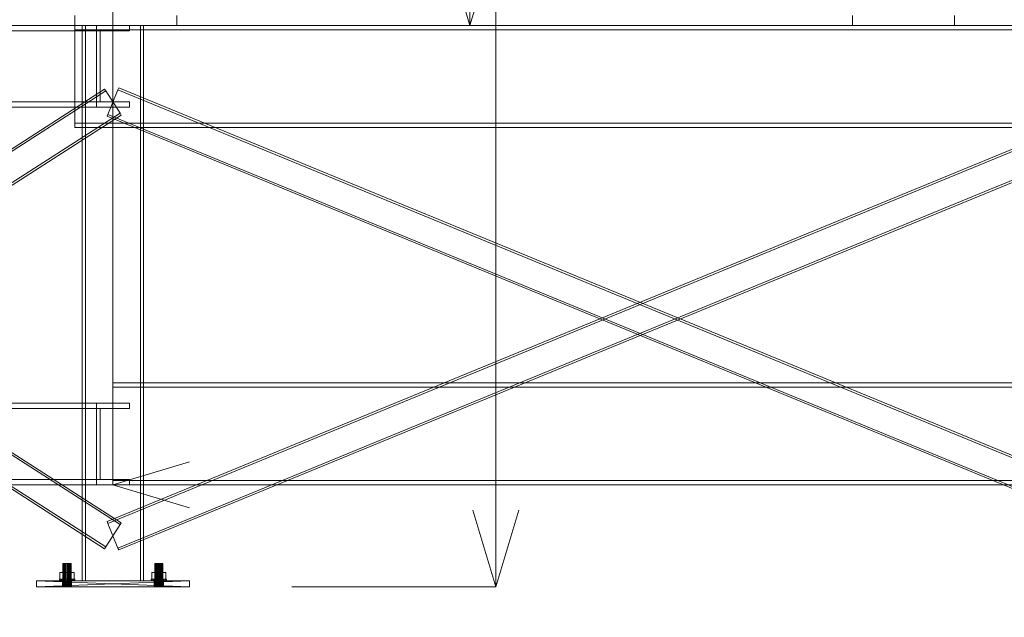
# Model space of a CAD drawing. Header units: millimetres. Extents: x -2233 to 65662, y -50530 to 6847.
# Tile 557 of 656: x 9626 to 11556, y -60 to 1112. Entities that reach past the tile are written whole.
import ezdxf

# ---------------------------------------------------------------- set-up
doc = ezdxf.new("R2010")
doc.units = ezdxf.units.MM
for name, color, linetype, lineweight in [('COTAS_O', 1, 'Continuous', 0), ('COTAS_P', 1, 'Continuous', 0), ('lateral_mezcladora', 7, 'Continuous', 0)]:
    doc.layers.add(name, color=color, linetype=linetype, lineweight=lineweight)
doc.dimstyles.new('R19_100', dxfattribs={"dimtxt": 250, "dimasz": 150, "dimexe": 150, "dimexo": 80, "dimgap": 100, "dimtad": 1, "dimtih": 1, "dimtoh": 1, "dimdsep": 46, "dimcen": 0.09, "dimadec": 0, "dimazin": 0, "dimtfac": 1, "dimtdec": 4, "dimtofl": 0, "dimtmove": 0, "dimatfit": 3, "dimfxl": 1, "dimtolj": 1, "dimtzin": 0, "dimarcsym": 0})

# ---------------------------------------------------------------- blocks, each defined once
blk = doc.blocks.new('DIM_R32_1')
at = {"layer": 'COTAS_P'}
for p, q in [((796, 1103.4), (9904.9, 3783.4)), ((9904.9, 3783.4), (9748.3, 3784.2)), ((9904.9, 3783.4), (9773.7, 3697.9)), ((10158.9, 2920), (9904.9, 3783.4)), ((796, 1103.4), (927.2, 1188.9)), ((1050, 240), (796, 1103.4)), ((796, 1103.4), (952.6, 1102.6))]:
    blk.add_line(p, q, dxfattribs=at)
blk.add_text('9495 P', height=250, rotation=16.3948, dxfattribs=at).set_placement((5322.2, 2539.3))
blk = doc.blocks.new('DIM_R32_3')
at = {"layer": 'COTAS_P'}
for p, q in [((10158.9, 2920), (10558.9, 2920)), ((10558.9, 2920), (10513.9, 2770)), ((10558.9, 0), (10558.9, 2920)), ((10558.9, 2920), (10603.9, 2770)), ((10558.9, 0), (10513.9, 150)), ((10558.9, 0), (10603.9, 150)), ((10158.9, 0), (10558.9, 0))]:
    blk.add_line(p, q, dxfattribs=at)
blk.add_text('2920 P', height=250, rotation=90, dxfattribs=at).set_placement((10458.9, 1460))
blk = doc.blocks.new('DIM_R32_20')
at = {"layer": 'COTAS_O'}
for p, q in [((9808.4, 1100), (9808.4, 200)), ((16008.4, 1100), (16008.4, 200)), ((9808.4, 200), (9958.4, 245)), ((16008.4, 200), (15858.4, 245)), ((9808.4, 200), (16008.4, 200)), ((9808.4, 200), (9958.4, 155)), ((16008.4, 200), (15858.4, 155))]:
    blk.add_line(p, q, dxfattribs=at)
blk.add_text('6200 O', height=250, dxfattribs=at).set_placement((12908.4, 300))
blk = doc.blocks.new('DIM_R32_21')
at = {"layer": 'COTAS_O'}
for p, q in [((9808.4, 2300), (10508.4, 2300)), ((10508.4, 2300), (10463.4, 2150)), ((10508.4, 1100), (10508.4, 2300)), ((10508.4, 2300), (10553.4, 2150)), ((10508.4, 1100), (10463.4, 1250)), ((10508.4, 1100), (10553.4, 1250)), ((9808.4, 1100), (10508.4, 1100))]:
    blk.add_line(p, q, dxfattribs=at)
blk.add_text('1200 O', height=250, rotation=90, dxfattribs=at).set_placement((10408.4, 1700))
blk = doc.blocks.new('DIM_R32_26')
at = {"layer": 'COTAS_P'}
for p, q in [((112.7, 0), (112.7, -2500)), ((65298.1, 0), (65298.1, -2500)), ((112.7, -2500), (262.7, -2455)), ((65298.1, -2500), (65148.1, -2455)), ((112.7, -2500), (65298.1, -2500)), ((112.7, -2500), (262.7, -2545)), ((65298.1, -2500), (65148.1, -2545))]:
    blk.add_line(p, q, dxfattribs=at)
blk.add_text('65185.39 P', height=250, dxfattribs=at).set_placement((32705.4, -2400))

msp = doc.modelspace()

# ---------------------------------------------------------------- linework, layer by layer
at = {"layer": 'lateral_mezcladora'}
for p, q in [((9808.381, 1100), (9808.381, 1180)), ((9733.381, 1120), (9733.381, 1100)), ((9933.381, 1100), (9933.381, 1120)), ((11258.381, 1120), (11258.381, 1100)), ((11458.381, 1100), (11458.381, 1120)), ((8358.381, 1100), (9808.381, 1100)), ((8358.381, 1089.5), (9808.381, 1089.5)), ((9733.381, 1100), (9933.381, 1100)), ((9733.381, 1100), (16053.381, 1100)), ((9733.381, 1100), (9733.381, 1091.5)), ((9733.381, 1091.5), (16053.381, 1091.5)), ((9733.381, 1091.5), (9733.381, 908.5)), ((9748.381, 1100), (9868.381, 1100)), ((9748.381, 1100), (9748.381, 12)), ((9748.381, 1100), (9754.381, 1100)), ((9754.381, 12), (9754.381, 1100)), ((9775.881, 1100), (9840.881, 1100)), ((9775.881, 1089.5), (9775.881, 1100)), ((9775.881, 1089.5), (9840.881, 1089.5)), ((9775.881, 1089.5), (9783.381, 1089.5)), ((9775.881, 950.5), (9775.881, 1089.5)), ((9783.381, 950.5), (9783.381, 1089.5)), ((9808.381, 1100), (16008.381, 1100)), ((9808.381, 1100), (9808.381, 1091.5)), ((9808.381, 1089.5), (9808.381, 1100)), ((9808.381, 1091.5), (16008.381, 1091.5)), ((9808.381, 1091.5), (9808.381, 908.5)), ((9808.381, 950.5), (9808.381, 1089.5)), ((9840.881, 1089.5), (9840.881, 1100)), ((9862.381, 1100), (9868.381, 1100)), ((9862.381, 1100), (9862.381, 12)), ((9868.381, 12), (9868.381, 1100)), ((11258.381, 1100), (11458.381, 1100)), ((8467.183, 125.251), (9792.183, 975.251)), ((8469.343, 121.884), (9794.343, 971.884)), ((8497.42, 971.884), (9822.42, 121.884)), ((8499.58, 975.251), (9824.58, 125.251)), ((9794.343, 971.884), (9792.183, 975.251)), ((9822.42, 928.116), (9794.343, 971.884)), ((9796.97, 127.745), (11863.637, 977.745)), ((9798.492, 124.046), (11865.158, 974.046)), ((9798.492, 925.954), (9818.271, 974.046)), ((9818.271, 974.046), (9819.793, 977.745)), ((9818.271, 974.046), (11884.938, 124.046)), ((9819.793, 977.745), (11886.459, 127.745)), ((8358.381, 950.5), (9808.381, 950.5)), ((9775.881, 950.5), (9840.881, 950.5)), ((9775.881, 940), (9775.881, 950.5)), ((9775.881, 950.5), (9783.381, 950.5)), ((9808.381, 940), (9808.381, 950.5)), ((9840.881, 940), (9840.881, 950.5)), ((8358.381, 940), (9808.381, 940)), ((8469.343, 928.116), (9794.343, 78.116)), ((8497.42, 78.116), (9822.42, 928.116)), ((9775.881, 940), (9840.881, 940)), ((9824.58, 924.749), (9822.42, 928.116)), ((8467.183, 924.749), (9792.183, 74.749)), ((8499.58, 74.749), (9824.58, 924.749)), ((9733.381, 908.5), (16053.381, 908.5)), ((9733.381, 908.5), (9733.381, 900)), ((9796.97, 922.255), (9798.492, 925.954)), ((9796.97, 922.255), (11863.637, 72.255)), ((9798.492, 925.954), (11865.158, 75.954)), ((9808.381, 908.5), (16008.381, 908.5)), ((9808.381, 908.5), (9808.381, 900)), ((9818.271, 75.954), (11884.938, 925.954)), ((9819.793, 72.255), (11886.459, 922.255)), ((9733.381, 900), (16053.381, 900)), ((9808.381, 900), (16008.381, 900)), ((9808.381, 400), (16008.381, 400)), ((9808.381, 400), (9808.381, 391.5)), ((9808.381, 391.5), (16008.381, 391.5)), ((9808.381, 391.5), (9808.381, 208.5)), ((8358.381, 360), (9808.381, 360)), ((8358.381, 349.5), (9808.381, 349.5)), ((9775.881, 360), (9840.881, 360)), ((9775.881, 349.5), (9775.881, 360)), ((9775.881, 349.5), (9840.881, 349.5)), ((9775.881, 349.5), (9783.381, 349.5)), ((9775.881, 210.5), (9775.881, 349.5)), ((9783.381, 210.5), (9783.381, 349.5)), ((9808.381, 349.5), (9808.381, 360)), ((9808.381, 210.5), (9808.381, 349.5)), ((9840.881, 349.5), (9840.881, 360)), ((8358.381, 210.5), (9808.381, 210.5)), ((8358.381, 200), (9808.381, 200)), ((9775.881, 210.5), (9840.881, 210.5)), ((9775.881, 200), (9775.881, 210.5)), ((9775.881, 210.5), (9783.381, 210.5)), ((9775.881, 200), (9840.881, 200)), ((9808.381, 200), (9808.381, 210.5)), ((9808.381, 208.5), (16008.381, 208.5)), ((9808.381, 208.5), (9808.381, 200)), ((9808.381, 200), (16008.381, 200)), ((9840.881, 200), (9840.881, 210.5)), ((9822.42, 121.884), (9794.343, 78.116)), ((9796.97, 127.745), (9798.492, 124.046)), ((9798.492, 124.046), (9818.271, 75.954)), ((9824.58, 125.251), (9822.42, 121.884)), ((9794.343, 78.116), (9792.183, 74.749)), ((9818.271, 75.954), (9819.793, 72.255)), ((9710.654, 46), (9710.381, 46)), ((9710.381, 0), (9710.381, 46)), ((9711.453, 46), (9710.654, 46)), ((9710.654, 0), (9710.654, 46)), ((9712.725, 46), (9711.453, 46)), ((9711.453, 0), (9711.453, 46)), ((9714.381, 46), (9712.725, 46)), ((9712.725, 0), (9712.725, 46)), ((9716.311, 46), (9714.381, 46)), ((9714.381, 0), (9714.381, 46)), ((9718.381, 46), (9716.311, 46)), ((9716.311, 0), (9716.311, 46)), ((9720.452, 46), (9718.381, 46)), ((9718.381, 0), (9718.381, 46)), ((9722.381, 46), (9720.452, 46)), ((9720.452, 0), (9720.452, 46)), ((9724.038, 46), (9722.381, 46)), ((9722.381, 0), (9722.381, 46)), ((9725.31, 46), (9724.038, 46)), ((9724.038, 0), (9724.038, 46)), ((9726.109, 46), (9725.31, 46)), ((9725.31, 0), (9725.31, 46)), ((9726.381, 46), (9726.109, 46)), ((9726.109, 0), (9726.109, 46)), ((9726.381, 46), (9726.381, 0)), ((9890.654, 46), (9890.381, 46)), ((9890.381, 0), (9890.381, 46)), ((9891.453, 46), (9890.654, 46)), ((9890.654, 0), (9890.654, 46)), ((9892.725, 46), (9891.453, 46)), ((9891.453, 0), (9891.453, 46)), ((9894.381, 46), (9892.725, 46)), ((9892.725, 0), (9892.725, 46)), ((9896.311, 46), (9894.381, 46)), ((9894.381, 0), (9894.381, 46)), ((9898.381, 46), (9896.311, 46)), ((9896.311, 0), (9896.311, 46)), ((9900.452, 46), (9898.381, 46)), ((9898.381, 0), (9898.381, 46)), ((9902.381, 46), (9900.452, 46)), ((9900.452, 0), (9900.452, 46)), ((9904.038, 46), (9902.381, 46)), ((9902.381, 0), (9902.381, 46)), ((9905.31, 46), (9904.038, 46)), ((9904.038, 0), (9904.038, 46)), ((9906.109, 46), (9905.31, 46)), ((9905.31, 0), (9905.31, 46)), ((9906.381, 46), (9906.109, 46)), ((9906.109, 0), (9906.109, 46)), ((9906.381, 46), (9906.381, 0)), ((9704.531, 15), (9704.531, 28)), ((9704.531, 28), (9711.456, 28)), ((9704.531, 28), (9710.381, 28)), ((9714.381, 28), (9710.381, 28)), ((9710.381, 28), (9710.381, 15)), ((9711.456, 15), (9711.456, 28)), ((9711.456, 28), (9725.306, 28)), ((9711.456, 28), (9714.381, 28)), ((9722.381, 28), (9714.381, 28)), ((9714.381, 28), (9714.381, 15)), ((9726.381, 28), (9722.381, 28)), ((9722.381, 28), (9722.381, 15)), ((9725.306, 28), (9722.381, 28)), ((9725.306, 15), (9725.306, 28)), ((9725.306, 28), (9732.231, 28)), ((9726.381, 15), (9726.381, 28)), ((9726.381, 28), (9732.231, 28)), ((9732.231, 28), (9732.231, 15)), ((9884.531, 15), (9884.531, 28)), ((9884.531, 28), (9891.456, 28)), ((9884.531, 28), (9890.381, 28)), ((9894.381, 28), (9890.381, 28)), ((9890.381, 28), (9890.381, 15)), ((9891.456, 15), (9891.456, 28)), ((9891.456, 28), (9905.306, 28)), ((9891.456, 28), (9894.381, 28)), ((9902.381, 28), (9894.381, 28)), ((9894.381, 28), (9894.381, 15)), ((9906.381, 28), (9902.381, 28)), ((9902.381, 28), (9902.381, 15)), ((9905.306, 28), (9902.381, 28)), ((9905.306, 15), (9905.306, 28)), ((9905.306, 28), (9912.231, 28)), ((9906.381, 15), (9906.381, 28)), ((9906.381, 28), (9912.231, 28)), ((9912.231, 28), (9912.231, 15)), ((9709.381, 12), (9658.381, 12)), ((9658.381, 12), (9709.554, 12)), ((9658.381, 12), (9710.067, 12)), ((9658.381, 12), (9710.898, 12)), ((9658.381, 12), (9712.018, 12)), ((9658.381, 12), (9713.381, 12)), ((9658.381, 12), (9714.937, 12)), ((9658.381, 12), (9716.626, 12)), ((9658.381, 12), (9718.381, 12)), ((9658.381, 12), (9720.137, 12)), ((9958.381, 12), (9658.381, 12)), ((9658.381, 12), (9721.826, 12)), ((9658.381, 12), (9723.382, 12)), ((9658.381, 12), (9724.745, 12)), ((9958.381, 0), (9658.381, 12)), ((9658.381, 12), (9658.381, 0)), ((9658.381, 0), (9958.381, 12)), ((9658.381, 0), (9709.381, 0)), ((9709.554, 0), (9658.381, 0)), ((9710.067, 0), (9658.381, 0)), ((9710.898, 0), (9658.381, 0)), ((9712.018, 0), (9658.381, 0)), ((9713.381, 0), (9658.381, 0)), ((9714.937, 0), (9658.381, 0)), ((9716.626, 0), (9658.381, 0)), ((9718.381, 0), (9658.381, 0)), ((9720.137, 0), (9658.381, 0)), ((9658.381, 0), (9958.381, 0)), ((9721.826, 0), (9658.381, 0)), ((9723.382, 0), (9658.381, 0)), ((9724.745, 0), (9658.381, 0)), ((9703.381, 12), (9703.381, 15)), ((9703.381, 15), (9703.893, 15)), ((9703.381, 15), (9709.381, 15)), ((9703.893, 12), (9703.381, 12)), ((9709.381, 12), (9703.381, 12)), ((9703.893, 12), (9703.893, 15)), ((9703.893, 15), (9705.391, 15)), ((9703.893, 15), (9709.688, 15)), ((9705.391, 12), (9703.893, 12)), ((9709.688, 12), (9703.893, 12)), ((9711.456, 15), (9704.531, 15)), ((9710.381, 15), (9704.531, 15)), ((9705.391, 12), (9705.391, 15)), ((9705.391, 15), (9707.775, 15)), ((9705.391, 15), (9710.587, 15)), ((9707.775, 12), (9705.391, 12)), ((9710.587, 12), (9705.391, 12)), ((9707.775, 12), (9707.775, 15)), ((9707.775, 15), (9710.881, 15)), ((9707.775, 15), (9712.018, 15)), ((9710.881, 12), (9707.775, 12)), ((9712.018, 12), (9707.775, 12)), ((9709.688, 15), (9709.381, 15)), ((9709.381, 15), (9709.381, 12)), ((9709.554, 12), (9709.381, 12)), ((9709.381, 0), (9709.554, 12)), ((9709.381, 0), (9709.381, 12)), ((9709.554, 0), (9709.381, 12)), ((9709.381, 12), (9709.688, 12)), ((9709.381, 0), (9709.554, 0)), ((9710.067, 12), (9709.554, 12)), ((9709.554, 0), (9710.067, 12)), ((9709.554, 0), (9709.554, 12)), ((9710.067, 0), (9709.554, 12)), ((9709.554, 0), (9710.067, 0)), ((9710.587, 15), (9709.688, 15)), ((9709.688, 15), (9709.688, 12)), ((9709.688, 12), (9710.587, 12)), ((9710.898, 12), (9710.067, 12)), ((9710.067, 0), (9710.898, 12)), ((9710.067, 0), (9710.067, 12)), ((9710.898, 0), (9710.067, 12)), ((9710.067, 0), (9710.898, 0)), ((9710.381, 15), (9714.381, 15)), ((9710.654, 0), (9710.381, 0)), ((9712.018, 15), (9710.587, 15)), ((9710.587, 15), (9710.587, 12)), ((9710.587, 12), (9712.018, 12)), ((9711.453, 0), (9710.654, 0)), ((9710.881, 12), (9710.881, 15)), ((9710.881, 15), (9714.499, 15)), ((9710.881, 15), (9713.881, 15)), ((9714.499, 12), (9710.881, 12)), ((9713.881, 12), (9710.881, 12)), ((9712.018, 12), (9710.898, 12)), ((9710.898, 12), (9724.745, 12)), ((9710.898, 0), (9712.018, 12)), ((9710.898, 0), (9710.898, 12)), ((9712.018, 0), (9710.898, 12)), ((9710.898, 0), (9712.018, 0)), ((9724.745, 0), (9710.898, 0)), ((9712.725, 0), (9711.453, 0)), ((9725.306, 15), (9711.456, 15)), ((9714.381, 15), (9711.456, 15)), ((9713.881, 15), (9712.018, 15)), ((9712.018, 15), (9712.018, 12)), ((9713.381, 12), (9712.018, 12)), ((9712.018, 12), (9724.745, 12)), ((9712.018, 12), (9898.381, 12)), ((9712.018, 12), (9900.137, 12)), ((9712.018, 12), (9901.826, 12)), ((9712.018, 12), (9903.382, 12)), ((9712.018, 12), (9904.745, 12)), ((9712.018, 0), (9713.381, 12)), ((9712.018, 0), (9712.018, 12)), ((9713.381, 0), (9712.018, 12)), ((9712.018, 12), (9713.881, 12)), ((9712.018, 0), (9713.381, 0)), ((9724.745, 0), (9712.018, 0)), ((9898.381, 0), (9712.018, 0)), ((9900.137, 0), (9712.018, 0)), ((9901.826, 0), (9712.018, 0)), ((9903.382, 0), (9712.018, 0)), ((9904.745, 0), (9712.018, 0)), ((9714.381, 0), (9712.725, 0)), ((9714.937, 12), (9713.381, 12)), ((9713.381, 12), (9904.745, 12)), ((9713.381, 0), (9714.937, 12)), ((9713.381, 0), (9713.381, 12)), ((9714.937, 0), (9713.381, 12)), ((9713.381, 0), (9714.937, 0)), ((9904.745, 0), (9713.381, 0)), ((9716.052, 15), (9713.881, 15)), ((9713.881, 15), (9713.881, 12)), ((9713.881, 12), (9716.052, 12)), ((9714.381, 15), (9722.381, 15)), ((9716.311, 0), (9714.381, 0)), ((9714.499, 12), (9714.499, 15)), ((9714.499, 15), (9718.381, 15)), ((9714.499, 15), (9716.052, 15)), ((9718.381, 12), (9714.499, 12)), ((9716.052, 12), (9714.499, 12)), ((9716.626, 12), (9714.937, 12)), ((9714.937, 12), (9904.745, 12)), ((9714.937, 0), (9716.626, 12)), ((9714.937, 0), (9714.937, 12)), ((9716.626, 0), (9714.937, 12)), ((9714.937, 0), (9716.626, 0)), ((9904.745, 0), (9714.937, 0)), ((9718.381, 15), (9716.052, 15)), ((9716.052, 15), (9716.052, 12)), ((9716.052, 12), (9718.381, 12)), ((9718.381, 0), (9716.311, 0)), ((9718.381, 12), (9716.626, 12)), ((9716.626, 12), (9958.381, 12)), ((9716.626, 12), (9904.745, 12)), ((9716.626, 0), (9718.381, 12)), ((9716.626, 0), (9716.626, 12)), ((9718.381, 0), (9716.626, 12)), ((9716.626, 0), (9718.381, 0)), ((9958.381, 0), (9716.626, 0)), ((9904.745, 0), (9716.626, 0)), ((9718.381, 12), (9718.381, 15)), ((9718.381, 15), (9722.264, 15)), ((9720.711, 15), (9718.381, 15)), ((9718.381, 12), (9720.137, 12)), ((9889.381, 12), (9718.381, 12)), ((9889.554, 12), (9718.381, 12)), ((9890.067, 12), (9718.381, 12)), ((9718.381, 12), (9958.381, 12)), ((9890.898, 12), (9718.381, 12)), ((9892.018, 12), (9718.381, 12)), ((9893.381, 12), (9718.381, 12)), ((9894.937, 12), (9718.381, 12)), ((9896.626, 12), (9718.381, 12)), ((9898.381, 12), (9718.381, 12)), ((9718.381, 12), (9904.745, 12)), ((9718.381, 0), (9720.137, 12)), ((9718.381, 0), (9718.381, 12)), ((9720.137, 0), (9718.381, 12)), ((9722.264, 12), (9718.381, 12)), ((9718.381, 12), (9720.711, 12)), ((9720.137, 0), (9718.381, 0)), ((9718.381, 0), (9889.381, 0)), ((9718.381, 0), (9889.554, 0)), ((9718.381, 0), (9890.067, 0)), ((9958.381, 0), (9718.381, 0)), ((9718.381, 0), (9890.898, 0)), ((9718.381, 0), (9892.018, 0)), ((9718.381, 0), (9893.381, 0)), ((9718.381, 0), (9894.937, 0)), ((9718.381, 0), (9896.626, 0)), ((9718.381, 0), (9898.381, 0)), ((9904.745, 0), (9718.381, 0)), ((9720.452, 0), (9718.381, 0)), ((9720.137, 12), (9721.826, 12)), ((9889.381, 12), (9720.137, 12)), ((9889.554, 12), (9720.137, 12)), ((9720.137, 0), (9721.826, 12)), ((9720.137, 0), (9720.137, 12)), ((9721.826, 0), (9720.137, 12)), ((9721.826, 0), (9720.137, 0)), ((9720.137, 0), (9889.381, 0)), ((9720.137, 0), (9889.554, 0)), ((9722.381, 0), (9720.452, 0)), ((9722.881, 15), (9720.711, 15)), ((9720.711, 15), (9720.711, 12)), ((9722.264, 15), (9720.711, 15)), ((9720.711, 12), (9722.881, 12)), ((9720.711, 12), (9722.264, 12)), ((9721.826, 12), (9723.382, 12)), ((9889.381, 12), (9721.826, 12)), ((9889.554, 12), (9721.826, 12)), ((9721.826, 0), (9723.382, 12)), ((9721.826, 0), (9721.826, 12)), ((9723.382, 0), (9721.826, 12)), ((9723.382, 0), (9721.826, 0)), ((9721.826, 0), (9889.381, 0)), ((9721.826, 0), (9889.554, 0)), ((9722.264, 12), (9722.264, 15)), ((9722.264, 15), (9725.881, 15)), ((9725.881, 12), (9722.264, 12)), ((9722.381, 15), (9726.381, 15)), ((9722.381, 15), (9725.306, 15)), ((9724.038, 0), (9722.381, 0)), ((9724.745, 15), (9722.881, 15)), ((9722.881, 15), (9722.881, 12)), ((9725.881, 15), (9722.881, 15)), ((9722.881, 12), (9724.745, 12)), ((9722.881, 12), (9725.881, 12)), ((9723.382, 12), (9724.745, 12)), ((9889.381, 12), (9723.382, 12)), ((9889.554, 12), (9723.382, 12)), ((9958.381, 12), (9723.382, 12)), ((9723.382, 12), (9898.381, 12)), ((9723.382, 0), (9724.745, 12)), ((9723.382, 0), (9723.382, 12)), ((9724.745, 0), (9723.382, 12)), ((9724.745, 0), (9723.382, 0)), ((9723.382, 0), (9889.381, 0)), ((9723.382, 0), (9889.554, 0)), ((9723.382, 0), (9958.381, 0)), ((9898.381, 0), (9723.382, 0)), ((9725.31, 0), (9724.038, 0)), ((9726.176, 15), (9724.745, 15)), ((9724.745, 15), (9724.745, 12)), ((9728.988, 15), (9724.745, 15)), ((9724.745, 12), (9725.865, 12)), ((9889.381, 12), (9724.745, 12)), ((9889.554, 12), (9724.745, 12)), ((9724.745, 12), (9898.381, 12)), ((9724.745, 0), (9725.865, 12)), ((9724.745, 0), (9724.745, 12)), ((9725.865, 0), (9724.745, 12)), ((9724.745, 12), (9726.176, 12)), ((9724.745, 12), (9728.988, 12)), ((9725.865, 0), (9724.745, 0)), ((9724.745, 0), (9889.381, 0)), ((9724.745, 0), (9889.554, 0)), ((9898.381, 0), (9724.745, 0)), ((9732.231, 15), (9725.306, 15)), ((9726.109, 0), (9725.31, 0)), ((9725.865, 12), (9726.696, 12)), ((9889.381, 12), (9725.865, 12)), ((9889.554, 12), (9725.865, 12)), ((9725.865, 12), (9898.381, 12)), ((9725.865, 0), (9726.696, 12)), ((9725.865, 0), (9725.865, 12)), ((9726.696, 0), (9725.865, 12)), ((9726.696, 0), (9725.865, 0)), ((9725.865, 0), (9889.381, 0)), ((9725.865, 0), (9889.554, 0)), ((9898.381, 0), (9725.865, 0)), ((9725.881, 12), (9725.881, 15)), ((9725.881, 15), (9728.988, 15)), ((9728.988, 12), (9725.881, 12)), ((9726.109, 0), (9726.381, 0)), ((9727.075, 15), (9726.176, 15)), ((9726.176, 15), (9726.176, 12)), ((9731.372, 15), (9726.176, 15)), ((9726.176, 12), (9727.075, 12)), ((9726.176, 12), (9731.372, 12)), ((9732.231, 15), (9726.381, 15)), ((9726.696, 12), (9727.209, 12)), ((9889.381, 12), (9726.696, 12)), ((9889.554, 12), (9726.696, 12)), ((9726.696, 12), (9898.381, 12)), ((9726.696, 0), (9727.209, 12)), ((9726.696, 0), (9726.696, 12)), ((9727.209, 0), (9726.696, 12)), ((9727.209, 0), (9726.696, 0)), ((9726.696, 0), (9889.381, 0)), ((9726.696, 0), (9889.554, 0)), ((9898.381, 0), (9726.696, 0)), ((9727.381, 15), (9727.075, 15)), ((9727.075, 15), (9727.075, 12)), ((9732.87, 15), (9727.075, 15)), ((9727.075, 12), (9727.381, 12)), ((9727.075, 12), (9732.87, 12)), ((9727.209, 12), (9727.381, 12)), ((9889.381, 12), (9727.209, 12)), ((9889.554, 12), (9727.209, 12)), ((9727.209, 12), (9898.381, 12)), ((9727.209, 0), (9727.381, 12)), ((9727.209, 0), (9727.209, 12)), ((9727.381, 0), (9727.209, 12)), ((9727.381, 0), (9727.209, 0)), ((9727.209, 0), (9889.381, 0)), ((9727.209, 0), (9889.554, 0)), ((9898.381, 0), (9727.209, 0)), ((9727.381, 12), (9727.381, 15)), ((9727.381, 15), (9733.381, 15)), ((9727.381, 12), (9889.381, 12)), ((9889.554, 12), (9727.381, 12)), ((9727.381, 12), (9890.067, 12)), ((9727.381, 12), (9890.898, 12)), ((9727.381, 12), (9892.018, 12)), ((9727.381, 12), (9893.381, 12)), ((9727.381, 12), (9894.937, 12)), ((9727.381, 12), (9896.626, 12)), ((9727.381, 12), (9898.381, 12)), ((9727.381, 12), (9727.381, 0)), ((9733.381, 12), (9727.381, 12)), ((9889.381, 0), (9727.381, 0)), ((9727.381, 0), (9889.554, 0)), ((9890.067, 0), (9727.381, 0)), ((9890.898, 0), (9727.381, 0)), ((9892.018, 0), (9727.381, 0)), ((9893.381, 0), (9727.381, 0)), ((9894.937, 0), (9727.381, 0)), ((9896.626, 0), (9727.381, 0)), ((9898.381, 0), (9727.381, 0)), ((9728.988, 12), (9728.988, 15)), ((9728.988, 15), (9731.372, 15)), ((9731.372, 12), (9728.988, 12)), ((9731.372, 12), (9731.372, 15)), ((9731.372, 15), (9732.87, 15)), ((9732.87, 12), (9731.372, 12)), ((9732.87, 12), (9732.87, 15)), ((9732.87, 15), (9733.381, 15)), ((9733.381, 12), (9732.87, 12)), ((9733.381, 15), (9733.381, 12)), ((9748.381, 12), (9868.381, 12)), ((9748.381, 12), (9754.381, 12)), ((9862.381, 12), (9868.381, 12)), ((9883.381, 12), (9883.381, 15)), ((9883.381, 15), (9883.893, 15)), ((9883.381, 15), (9889.381, 15)), ((9883.893, 12), (9883.381, 12)), ((9889.381, 12), (9883.381, 12)), ((9883.893, 12), (9883.893, 15)), ((9883.893, 15), (9885.391, 15)), ((9883.893, 15), (9889.688, 15)), ((9885.391, 12), (9883.893, 12)), ((9889.688, 12), (9883.893, 12)), ((9891.456, 15), (9884.531, 15)), ((9890.381, 15), (9884.531, 15)), ((9885.391, 12), (9885.391, 15)), ((9885.391, 15), (9887.775, 15)), ((9885.391, 15), (9890.587, 15)), ((9887.775, 12), (9885.391, 12)), ((9890.587, 12), (9885.391, 12)), ((9887.775, 12), (9887.775, 15)), ((9887.775, 15), (9890.881, 15)), ((9887.775, 15), (9892.018, 15)), ((9890.881, 12), (9887.775, 12)), ((9892.018, 12), (9887.775, 12)), ((9889.688, 15), (9889.381, 15)), ((9889.381, 15), (9889.381, 12)), ((9889.381, 12), (9889.554, 12)), ((9889.381, 0), (9889.554, 12)), ((9889.381, 0), (9889.381, 12)), ((9889.554, 0), (9889.381, 12)), ((9889.381, 12), (9889.688, 12)), ((9889.554, 0), (9889.381, 0)), ((9890.067, 12), (9889.554, 12)), ((9889.554, 0), (9890.067, 12)), ((9889.554, 0), (9889.554, 12)), ((9890.067, 0), (9889.554, 12)), ((9889.554, 0), (9890.067, 0)), ((9890.587, 15), (9889.688, 15)), ((9889.688, 15), (9889.688, 12)), ((9889.688, 12), (9890.587, 12)), ((9890.898, 12), (9890.067, 12)), ((9890.067, 0), (9890.898, 12)), ((9890.067, 0), (9890.067, 12)), ((9890.898, 0), (9890.067, 12)), ((9890.067, 0), (9890.898, 0)), ((9890.381, 15), (9894.381, 15)), ((9890.654, 0), (9890.381, 0)), ((9892.018, 15), (9890.587, 15)), ((9890.587, 15), (9890.587, 12)), ((9890.587, 12), (9892.018, 12)), ((9891.453, 0), (9890.654, 0)), ((9890.881, 12), (9890.881, 15)), ((9890.881, 15), (9894.499, 15)), ((9890.881, 15), (9893.881, 15)), ((9894.499, 12), (9890.881, 12)), ((9893.881, 12), (9890.881, 12)), ((9892.018, 12), (9890.898, 12)), ((9890.898, 0), (9892.018, 12)), ((9890.898, 0), (9890.898, 12)), ((9892.018, 0), (9890.898, 12)), ((9890.898, 0), (9892.018, 0)), ((9892.725, 0), (9891.453, 0)), ((9905.306, 15), (9891.456, 15)), ((9894.381, 15), (9891.456, 15)), ((9893.881, 15), (9892.018, 15)), ((9892.018, 15), (9892.018, 12)), ((9893.381, 12), (9892.018, 12)), ((9892.018, 0), (9893.381, 12)), ((9892.018, 0), (9892.018, 12)), ((9893.381, 0), (9892.018, 12)), ((9892.018, 12), (9893.881, 12)), ((9892.018, 0), (9893.381, 0)), ((9894.381, 0), (9892.725, 0)), ((9894.937, 12), (9893.381, 12)), ((9893.381, 12), (9958.381, 12)), ((9893.381, 0), (9894.937, 12)), ((9893.381, 0), (9893.381, 12)), ((9894.937, 0), (9893.381, 12)), ((9893.381, 0), (9894.937, 0)), ((9958.381, 0), (9893.381, 0)), ((9896.052, 15), (9893.881, 15)), ((9893.881, 15), (9893.881, 12)), ((9893.881, 12), (9896.052, 12)), ((9894.381, 15), (9902.381, 15)), ((9896.311, 0), (9894.381, 0)), ((9894.499, 12), (9894.499, 15)), ((9894.499, 15), (9898.381, 15)), ((9894.499, 15), (9896.052, 15)), ((9898.381, 12), (9894.499, 12)), ((9896.052, 12), (9894.499, 12)), ((9896.626, 12), (9894.937, 12)), ((9894.937, 12), (9958.381, 12)), ((9894.937, 0), (9896.626, 12)), ((9894.937, 0), (9894.937, 12)), ((9896.626, 0), (9894.937, 12)), ((9894.937, 0), (9896.626, 0)), ((9958.381, 0), (9894.937, 0)), ((9898.381, 15), (9896.052, 15)), ((9896.052, 15), (9896.052, 12)), ((9896.052, 12), (9898.381, 12)), ((9898.381, 0), (9896.311, 0)), ((9898.381, 12), (9896.626, 12)), ((9896.626, 12), (9958.381, 12)), ((9896.626, 0), (9898.381, 12)), ((9896.626, 0), (9896.626, 12)), ((9898.381, 0), (9896.626, 12)), ((9896.626, 0), (9898.381, 0)), ((9958.381, 0), (9896.626, 0)), ((9898.381, 12), (9898.381, 15)), ((9898.381, 15), (9902.264, 15)), ((9900.711, 15), (9898.381, 15)), ((9958.381, 12), (9898.381, 12)), ((9900.137, 12), (9898.381, 12)), ((9898.381, 12), (9904.745, 12)), ((9898.381, 12), (9905.865, 12)), ((9898.381, 12), (9906.696, 12)), ((9898.381, 12), (9907.209, 12)), ((9898.381, 12), (9907.381, 12)), ((9898.381, 0), (9900.137, 12)), ((9898.381, 0), (9898.381, 12)), ((9900.137, 0), (9898.381, 12)), ((9902.264, 12), (9898.381, 12)), ((9898.381, 12), (9900.711, 12)), ((9898.381, 0), (9958.381, 0)), ((9898.381, 0), (9900.137, 0)), ((9904.745, 0), (9898.381, 0)), ((9905.865, 0), (9898.381, 0)), ((9906.696, 0), (9898.381, 0)), ((9907.209, 0), (9898.381, 0)), ((9907.381, 0), (9898.381, 0)), ((9900.452, 0), (9898.381, 0)), ((9958.381, 12), (9900.137, 12)), ((9901.826, 12), (9900.137, 12)), ((9900.137, 12), (9907.381, 12)), ((9900.137, 0), (9901.826, 12)), ((9900.137, 0), (9900.137, 12)), ((9901.826, 0), (9900.137, 12)), ((9900.137, 0), (9958.381, 0)), ((9900.137, 0), (9901.826, 0)), ((9907.381, 0), (9900.137, 0)), ((9902.381, 0), (9900.452, 0)), ((9902.881, 15), (9900.711, 15)), ((9900.711, 15), (9900.711, 12)), ((9902.264, 15), (9900.711, 15)), ((9900.711, 12), (9902.881, 12)), ((9900.711, 12), (9902.264, 12)), ((9958.381, 12), (9901.826, 12)), ((9903.382, 12), (9901.826, 12)), ((9907.381, 12), (9901.826, 12)), ((9901.826, 0), (9903.382, 12)), ((9901.826, 0), (9901.826, 12)), ((9903.382, 0), (9901.826, 12)), ((9901.826, 0), (9958.381, 0)), ((9901.826, 0), (9903.382, 0)), ((9901.826, 0), (9907.381, 0)), ((9902.264, 12), (9902.264, 15)), ((9902.264, 15), (9905.881, 15)), ((9905.881, 12), (9902.264, 12)), ((9902.381, 15), (9906.381, 15)), ((9902.381, 15), (9905.306, 15)), ((9904.038, 0), (9902.381, 0)), ((9904.745, 15), (9902.881, 15)), ((9902.881, 15), (9902.881, 12)), ((9905.881, 15), (9902.881, 15)), ((9902.881, 12), (9904.745, 12)), ((9902.881, 12), (9905.881, 12)), ((9958.381, 12), (9903.382, 12)), ((9904.745, 12), (9903.382, 12)), ((9907.381, 12), (9903.382, 12)), ((9903.382, 0), (9904.745, 12)), ((9903.382, 0), (9903.382, 12)), ((9904.745, 0), (9903.382, 12)), ((9903.382, 0), (9958.381, 0)), ((9903.382, 0), (9904.745, 0)), ((9903.382, 0), (9907.381, 0)), ((9905.31, 0), (9904.038, 0)), ((9906.176, 15), (9904.745, 15)), ((9904.745, 15), (9904.745, 12)), ((9908.988, 15), (9904.745, 15)), ((9958.381, 12), (9904.745, 12)), ((9905.865, 12), (9904.745, 12)), ((9907.381, 12), (9904.745, 12)), ((9904.745, 0), (9905.865, 12)), ((9904.745, 0), (9904.745, 12)), ((9905.865, 0), (9904.745, 12)), ((9904.745, 12), (9906.176, 12)), ((9904.745, 12), (9908.988, 12)), ((9904.745, 0), (9958.381, 0)), ((9904.745, 0), (9905.865, 0)), ((9904.745, 0), (9907.381, 0)), ((9912.231, 15), (9905.306, 15)), ((9906.109, 0), (9905.31, 0)), ((9958.381, 12), (9905.865, 12)), ((9906.696, 12), (9905.865, 12)), ((9907.381, 12), (9905.865, 12)), ((9905.865, 0), (9906.696, 12)), ((9905.865, 0), (9905.865, 12)), ((9906.696, 0), (9905.865, 12)), ((9905.865, 0), (9958.381, 0)), ((9905.865, 0), (9906.696, 0)), ((9905.865, 0), (9907.381, 0)), ((9905.881, 12), (9905.881, 15)), ((9905.881, 15), (9908.988, 15)), ((9908.988, 12), (9905.881, 12)), ((9906.109, 0), (9906.381, 0)), ((9907.075, 15), (9906.176, 15)), ((9906.176, 15), (9906.176, 12)), ((9911.372, 15), (9906.176, 15)), ((9906.176, 12), (9907.075, 12)), ((9906.176, 12), (9911.372, 12)), ((9912.231, 15), (9906.381, 15)), ((9958.381, 12), (9906.696, 12)), ((9907.209, 12), (9906.696, 12)), ((9906.696, 0), (9907.209, 12)), ((9906.696, 0), (9906.696, 12)), ((9907.209, 0), (9906.696, 12)), ((9906.696, 0), (9958.381, 0)), ((9906.696, 0), (9907.209, 0)), ((9907.381, 15), (9907.075, 15)), ((9907.075, 15), (9907.075, 12)), ((9912.87, 15), (9907.075, 15)), ((9907.075, 12), (9907.381, 12)), ((9907.075, 12), (9912.87, 12)), ((9958.381, 12), (9907.209, 12)), ((9907.381, 12), (9907.209, 12)), ((9907.209, 0), (9907.381, 12)), ((9907.209, 0), (9907.209, 12)), ((9907.381, 0), (9907.209, 12)), ((9907.209, 0), (9958.381, 0)), ((9907.209, 0), (9907.381, 0)), ((9907.381, 12), (9907.381, 15)), ((9907.381, 15), (9913.381, 15)), ((9958.381, 12), (9907.381, 12)), ((9907.381, 12), (9907.381, 0)), ((9913.381, 12), (9907.381, 12)), ((9907.381, 0), (9958.381, 0)), ((9908.988, 12), (9908.988, 15)), ((9908.988, 15), (9911.372, 15)), ((9911.372, 12), (9908.988, 12)), ((9911.372, 12), (9911.372, 15)), ((9911.372, 15), (9912.87, 15)), ((9912.87, 12), (9911.372, 12)), ((9912.87, 12), (9912.87, 15)), ((9912.87, 15), (9913.381, 15)), ((9913.381, 12), (9912.87, 12)), ((9913.381, 15), (9913.381, 12)), ((9958.381, 0), (9958.381, 12))]:
    msp.add_line(p, q, dxfattribs=at)

# ---------------------------------------------------------------- dimensions: what is measured, and where the dimension line sits
at = {"layer": 'COTAS_O'}
for p2, distance, picture, middle in [((9808.381, 2300), -700, 'DIM_R32_21', (10508.381, 1700)), ((16008.381, 1100), -900, 'DIM_R32_20', (12908.381, 200))]:
    dim = msp.add_aligned_dim(p1=(9808.381, 1100), p2=p2, distance=distance, text='<> O', dimstyle='R19_100', dxfattribs=at)
    dim.commit()
    dim.dimension.update_dxf_attribs({"geometry": picture, "text_midpoint": middle})
at = {"layer": 'COTAS_P'}
for p1, p2, distance, picture, middle in [((1050, 240), (10158.931, 2920), 900, 'DIM_R32_1', (5350.437, 2443.406)), ((10158.931, 0), (10158.931, 2920), -400, 'DIM_R32_3', (10558.931, 1460)), ((112.7, 0), (65298.0949, 0), -2500, 'DIM_R32_26', (32705.3975, -2500))]:
    dim = msp.add_aligned_dim(p1=p1, p2=p2, distance=distance, text='<> P', dimstyle='R19_100', dxfattribs=at)
    dim.commit()
    dim.dimension.update_dxf_attribs({"geometry": picture, "text_midpoint": middle})

doc.saveas('drawing.dxf')
